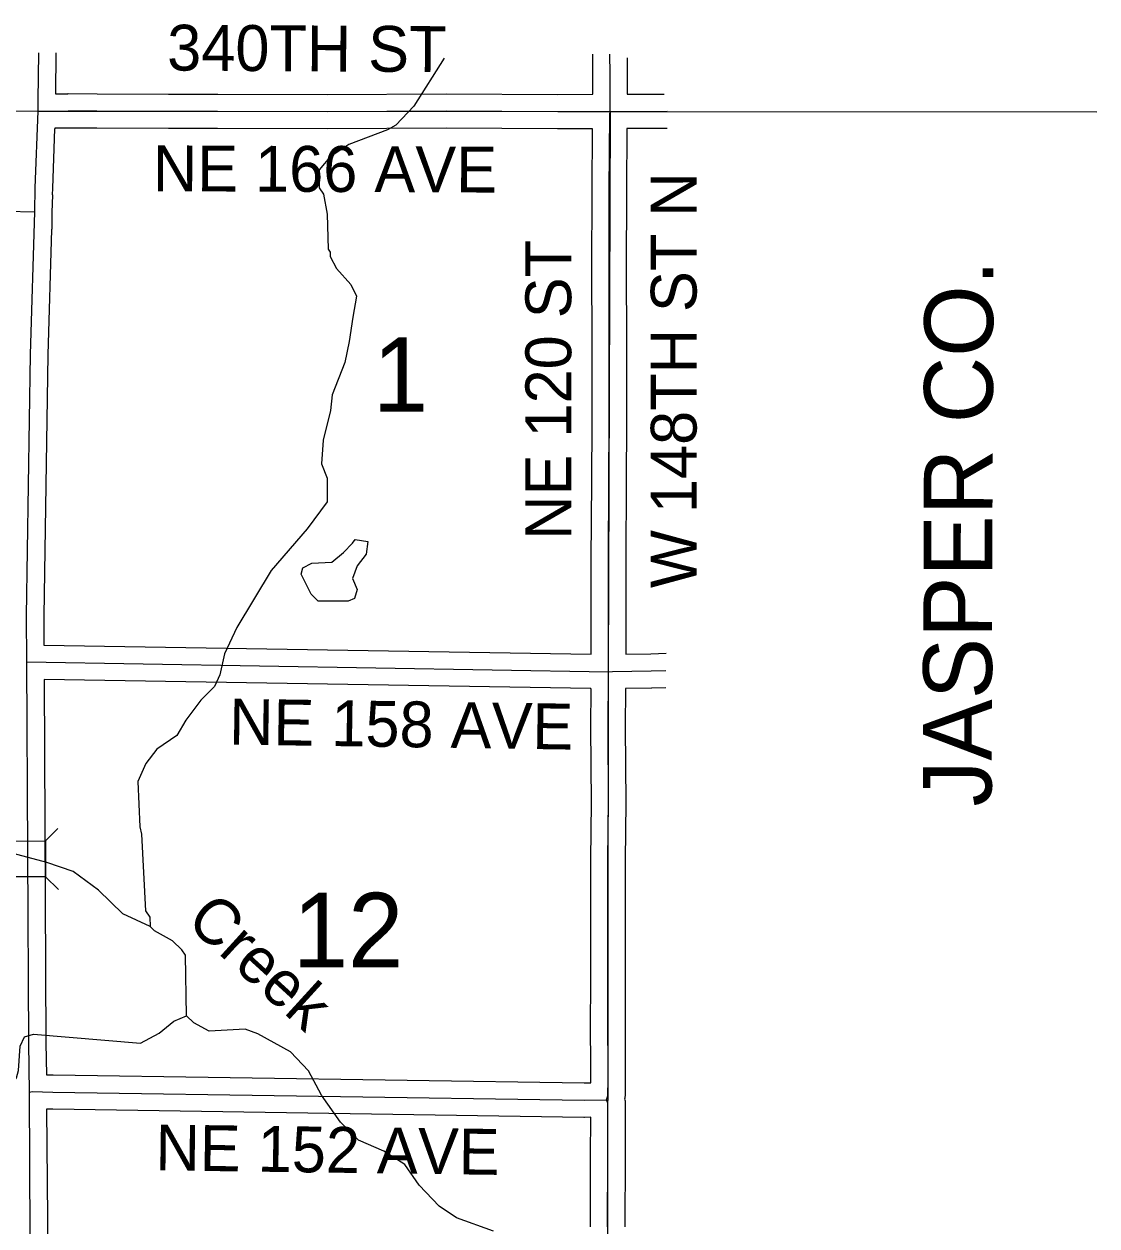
# Model space of a CAD drawing. Extents: x -1403959 to 81668, y -1400582 to 11018.
# Drawn here: x 8450.3 to 8631.4, y 9895.1 to 10097.9 of the extents above; entities that cross this region are included whole.
import ezdxf

# ---------------------------------------------------------------- set-up
doc = ezdxf.new("R2010")
doc.units = 0
for name, color, linetype in [('tdCiCoBndryTxt', 7, 'Continuous'), ('tdCiMapFrame', 7, 'Continuous'), ('tdCiSecText', 7, 'Continuous'), ('tdCiSectLine', 7, 'Continuous'), ('tdCoCityStreetMinor', 7, 'Continuous'), ('tdCoClipBndry', 7, 'Continuous'), ('tdCoSecRdNmbr', 7, 'Continuous'), ('tdCoSectLinePart', 7, 'Continuous'), ('tdCoSectNmbr', 7, 'Continuous'), ('tdCoSurfBitum', 7, 'Continuous'), ('tdCoSurfConc', 7, 'Continuous'), ('tdCoSurfGravelUnbanded', 7, 'Continuous')]:
    doc.layers.add(name, color=color, linetype=linetype)

msp = doc.modelspace()

# ---------------------------------------------------------------- linework, layer by layer
at = {"layer": 'tdCiCoBndryTxt'}
msp.add_lwpolyline([(8452.51, 9796.61), (8452, 9823.06), (8451.63, 9853.54), (8451.34, 9893.51), (8451.18, 9917.69), (8451.08, 9925.92), (8450.75, 9990.28), (8450.7, 9998.04), (8451.37, 10042.18), (8452.1, 10066.24), (8452.16, 10070.3), (8452.65, 10083.21)], dxfattribs=at)
at = {"layer": 'tdCiMapFrame'}
for points in [[(8452.65, 10083.21), (8452.69, 10085.09), (8452.76, 10093.09)], [(8549.24, 10083.18), (8549.21, 10089.51), (8549.2, 10092.85)], [(8452.65, 10083.21), (8457.72, 10083.28), (8462.59, 10083.26), (8474.69, 10083.21), (8482.97, 10083.21), (8501.45, 10083.16), (8521.54, 10083.26), (8540.39, 10083.16), (8549.22, 10083.18)], [(8548.81, 9894.94), (8548.84, 9906.78), (8548.86, 9914.41), (8548.86, 9915.8), (8548.59, 9916.37), (8548.84, 9917.06), (8548.88, 9919.8), (8548.84, 9931.22), (8548.86, 9933.78), (8548.86, 9945.36), (8548.86, 9956.92), (8548.98, 9966.5), (8548.88, 9979.29), (8548.93, 9988.08), (8548.94, 9988.62), (8548.95, 9989.52), (8548.95, 9994.76), (8548.95, 10007.45), (8549.02, 10020.85), (8549.07, 10030.57), (8549.09, 10044.52), (8549.05, 10056.39), (8549.07, 10069.87), (8549.16, 10082.71), (8549.24, 10083.18)], [(8549.22, 10083.18), (8549.24, 10083.18)], [(8549.22, 10083.18), (8549.22, 10083.18)], [(8549.24, 10083.18), (8558.87, 10083.21)], [(8379.29, 10061.8), (8406.98, 10061.7), (8424.72, 10064.61), (8434.7, 10066.38), (8437.35, 10066.56), (8452.1, 10066.24)], [(8450.75, 9990.28), (8548.94, 9988.62)], [(8548.94, 9988.62), (8549.63, 9988.65), (8556.18, 9988.75), (8558.66, 9988.83)], [(8451.18, 9917.69), (8451.67, 9917.76), (8455.16, 9917.68), (8544.85, 9916.31), (8548.59, 9916.37)]]:
    msp.add_lwpolyline(points, dxfattribs=at)
at = {"layer": 'tdCiSecText'}
for points in [[(8445.7, 9962.17), (8447.85, 9960.04), (8453.9, 9960.07)], [(8455.98, 9962.18), (8453.9, 9960.07), (8453.93, 9954.02)], [(8456.08, 9951.89), (8453.93, 9954.02), (8447.88, 9953.99)]]:
    msp.add_lwpolyline(points, dxfattribs=at)
at = {"layer": 'tdCiSectLine'}
for points in [[(8455.66, 10093.09), (8455.61, 10086.15), (8457.67, 10086.18), (8457.72, 10086.19), (8457.73, 10086.19), (8462.6, 10086.16), (8474.69, 10086.11), (8482.97, 10086.11), (8482.98, 10086.11), (8501.45, 10086.06), (8521.52, 10086.16), (8521.54, 10086.16), (8521.55, 10086.16), (8540.39, 10086.06)], [(8540.39, 10086.06), (8546.33, 10086.08), (8546.31, 10089.5), (8546.3, 10092.86)], [(8552.1, 10092.21), (8552.12, 10089.53), (8552.12, 10089.52), (8552.13, 10086.09), (8558.36, 10086.11)], [(8546.05, 9991.57), (8546.05, 10007.45), (8546.05, 10007.47), (8546.12, 10020.86), (8546.17, 10030.58), (8546.19, 10044.52), (8546.15, 10056.37), (8546.15, 10056.39), (8546.15, 10056.39), (8546.17, 10069.88), (8546.17, 10069.89), (8546.24, 10080.27), (8540.4, 10080.26), (8540.39, 10080.26), (8540.37, 10080.26), (8521.54, 10080.36), (8501.47, 10080.26), (8501.45, 10080.26), (8501.44, 10080.26), (8482.97, 10080.31), (8474.69, 10080.31), (8474.67, 10080.31), (8462.58, 10080.36), (8462.58, 10080.36), (8457.73, 10080.38), (8455.47, 10080.35), (8455.47, 10080.23), (8455.44, 10080.23), (8455.06, 10070.23), (8455.04, 10069.08), (8455.06, 10069.08), (8455.06, 10069.06), (8455.09, 10069.06), (8455, 10066.18), (8454.96, 10063.3), (8454.94, 10063.3), (8454.94, 10063.28), (8454.91, 10063.28), (8454.28, 10042.12), (8453.6, 9998.03), (8453.64, 9993.19), (8453.64, 9993.19), (8453.64, 9993.13), (8546.05, 9991.57)], [(8558.87, 10080.3), (8552.15, 10080.29), (8552.05, 10080.29), (8551.97, 10069.86), (8551.95, 10056.39), (8552, 10044.54), (8552, 10044.52), (8552, 10044.52), (8551.97, 10030.57), (8551.97, 10030.56), (8551.93, 10020.84), (8551.93, 10020.84), (8551.86, 10007.45), (8551.86, 9991.59)], [(8551.86, 9991.59), (8556.11, 9991.65), (8558.67, 9991.73)], [(8544.85, 9919.22), (8545.97, 9919.23), (8545.98, 9919.82), (8545.94, 9931.21), (8545.94, 9931.22), (8545.94, 9931.25), (8545.96, 9933.79), (8545.96, 9956.92), (8545.96, 9956.96), (8546.08, 9966.51), (8545.98, 9979.27), (8545.98, 9979.29), (8545.98, 9979.31), (8546.02, 9985.76), (8545.99, 9985.76), (8545.99, 9985.77), (8453.67, 9987.33), (8453.98, 9925.95), (8454.05, 9920.61), (8454.06, 9920.61), (8454.06, 9920.61), (8455.22, 9920.58), (8544.85, 9919.22)], [(8558.65, 9985.92), (8556.26, 9985.85), (8556.22, 9985.85), (8551.82, 9985.78), (8551.79, 9979.29), (8551.88, 9966.52), (8551.88, 9966.5), (8551.88, 9966.47), (8551.76, 9956.9), (8551.76, 9933.78), (8551.76, 9933.75), (8551.74, 9931.22), (8551.79, 9919.82), (8551.79, 9919.8), (8551.79, 9919.75), (8551.74, 9917.01), (8551.73, 9916.87), (8551.72, 9916.68), (8551.68, 9916.49), (8551.68, 9916.48), (8551.71, 9916.37), (8551.74, 9916.18), (8551.76, 9915.99), (8551.76, 9915.8), (8551.76, 9914.41), (8551.76, 9914.4), (8551.74, 9906.77), (8551.72, 9894.94)], [(8545.91, 9894.95), (8545.94, 9906.79), (8545.94, 9906.79), (8545.96, 9913.43), (8544.89, 9913.41), (8544.85, 9913.41), (8544.8, 9913.41), (8455.12, 9914.78), (8455.1, 9914.78), (8454.1, 9914.8), (8454.23, 9896.39), (8454.27, 9896.39), (8454.24, 9893.51)]]:
    msp.add_lwpolyline(points, dxfattribs=at)
at = {"layer": 'tdCoCityStreetMinor'}
msp.add_lwpolyline([(8549.21, 10083.18), (8631.42, 10083.09)], dxfattribs=at)
at = {"layer": 'tdCoClipBndry'}
msp.add_lwpolyline([(7875.76, 10082.5), (7972.94, 10083.31), (8066.71, 10083.16), (8163.15, 10082.81), (8259.19, 10082.99), (8355.34, 10083.67), (8452.61, 10083.21), (8549.21, 10083.18), (8548.91, 9988.62), (8548.77, 9892.05), (8548.87, 9795.54), (8548.89, 9713.44), (8549.18, 9699.2), (8549.2, 9602.85), (8549.15, 9506.07), (8548.91, 9400.21), (8548.62, 9303.82), (8548.74, 9207.25), (8548.66, 9110.34), (8548.55, 9065.35), (8548.43, 9013.97), (8548.59, 8917.26), (8548.65, 8866.95), (8548.76, 8816.33)], dxfattribs=at)
at = {"layer": 'tdCoSurfBitum'}
for points in [[(8521.21, 10092.2), (8516.09, 10084.06), (8513.04, 10080.84), (8511.67, 10080.08), (8505.11, 10077.62), (8501.91, 10075.48), (8500.08, 10073.33), (8500.09, 10070.28), (8500.86, 10069.21), (8501.47, 10065.86), (8501.64, 10059.91), (8501.95, 10059.45), (8501.95, 10058.68), (8503.02, 10056.7), (8505.47, 10053.96), (8506.4, 10051.98), (8505.79, 10048.47), (8505.19, 10044.34), (8504.44, 10040.83), (8502.32, 10035.33), (8502.02, 10032.73), (8500.81, 10027.69), (8500.51, 10023.72), (8501.44, 10021.28), (8501.45, 10017.32), (8498.1, 10012.73), (8492.01, 10005.69), (8486.23, 9996.06), (8484.1, 9991.63), (8483.35, 9988.12), (8482.44, 9986.13), (8480.15, 9983.84), (8477.57, 9980.47), (8476.05, 9977.87), (8472.69, 9975.58), (8470.87, 9973.13), (8469.5, 9970.07), (8469.83, 9962.44), (8470.13, 9961.22), (8470.78, 9948.25), (8471.54, 9947.18), (8471.55, 9945.65)], [(8499.96, 10000.52), (8498.74, 10001.74), (8497.05, 10005.09), (8497.35, 10006.16), (8498.88, 10006.93), (8502.23, 10007.09), (8504.22, 10008.77), (8505.74, 10010.3), (8506.19, 10010.92), (8508.33, 10010.62), (8508.03, 10008.48), (8506.51, 10006.49), (8505.75, 10004.35), (8506.52, 10002.52), (8506.07, 10000.99), (8505, 10000.53), (8499.96, 10000.52)], [(8471.55, 9945.65), (8466.96, 9947.78), (8462.83, 9951.74), (8458.55, 9954.93), (8454.11, 9956.45), (8446.78, 9958.42), (8434.1, 9962.97), (8432.26, 9963.27)], [(8477.69, 9930.56), (8477.52, 9940.78), (8476.9, 9941.7), (8475.37, 9943.22), (8472.31, 9944.89), (8471.55, 9945.65)], [(8407.34, 9893.31), (8408.26, 9896.82), (8410.85, 9900.49), (8413.92, 9903.01), (8415.92, 9905.07), (8417.29, 9907.98), (8417.73, 9913.62), (8418.33, 9916.53), (8419.4, 9917.75), (8420.92, 9918.52), (8448.41, 9919.19), (8449.02, 9920.11), (8449.32, 9921.33), (8449.61, 9925.45), (8450.37, 9926.98), (8451.9, 9927.44), (8469.92, 9925.96), (8473.12, 9927.64), (8475.56, 9929.63), (8477.69, 9930.56)], [(8529.55, 9894.19), (8523.28, 9896.47), (8520.38, 9898.44), (8517.01, 9901.95), (8514.56, 9905.45), (8511.04, 9907.73), (8506.76, 9909.56), (8503.7, 9912.6), (8500.48, 9917.17), (8498.33, 9921.29), (8495.27, 9924.49), (8489.76, 9927.53), (8487.62, 9928.29), (8481.52, 9927.97), (8478.92, 9929.34), (8477.69, 9930.56)]]:
    msp.add_lwpolyline(points, dxfattribs=at)

# ---------------------------------------------------------------- texts
at = {"layer": 'tdCoSecRdNmbr'}
msp.add_text('JASPER CO.', height=11.607, rotation=89.8174, dxfattribs=at).set_placement((8613.62, 9965.85))
at = {"layer": 'tdCoSectLinePart'}
for s, height, p in [('1', 12.57, (8509.16, 10032.5)), ('12', 12.575, (8495.64, 9938.74))]:
    msp.add_text(s, height=height, rotation=0.0054, dxfattribs=at).set_placement(p)
at = {"layer": 'tdCoSectNmbr'}
for s, rotation, p in [('NE 166 AVE', 359.7708, (8472.03, 10069.72)), ('NE 120 ST', 90, (8542.66, 10010.89)), ('NE 158 AVE', 359.1507, (8484.87, 9976.34)), ('NE 152 AVE', 359.2333, (8472.44, 9904.48))]:
    msp.add_text(s, height=7.738, rotation=rotation, dxfattribs=at).set_placement(p)
at = {"layer": 'tdCoSurfConc'}
msp.add_text('Creek', height=7.738, rotation=317.6376, dxfattribs=at).set_placement((8477.39, 9946.19))
at = {"layer": 'tdCoSurfGravelUnbanded'}
for s, height, rotation, p in [('340TH ST', 7.738, 359.6713, (8474.43, 10090.09)), ('W 148TH ST N', 7.7382, 90, (8563.83, 10002.75))]:
    msp.add_text(s, height=height, rotation=rotation, dxfattribs=at).set_placement(p)

doc.saveas('drawing.dxf')
